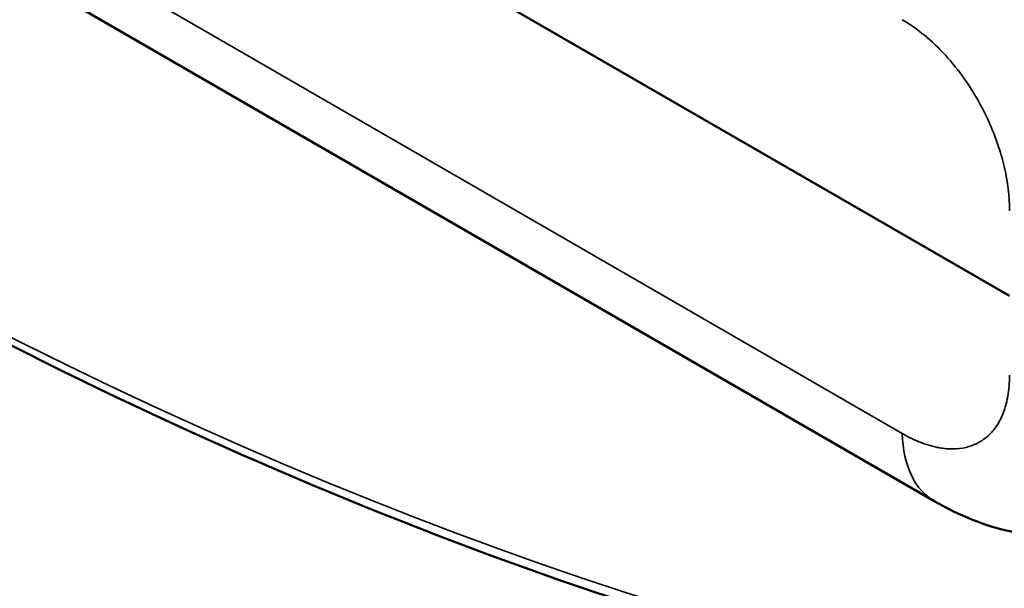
# Model space of a CAD drawing. Header units: millimetres. Extents: x 50 to 3176, y 50 to 2109.
# Tile 304 of 656: x 258.89 to 265.11, y 1612.85 to 1616.44. Entities that reach past the tile are written whole.
import ezdxf

# ---------------------------------------------------------------- set-up
doc = ezdxf.new("R2010")
doc.units = ezdxf.units.MM
doc.header["$LTSCALE"] = 10
doc.layers.add('Visible (ISO)', color=7, linetype='Continuous', lineweight=50)
doc.layers.add('Visible Narrow (ISO)', color=7, linetype='Continuous', lineweight=35)

msp = doc.modelspace()

# ---------------------------------------------------------------- linework, layer by layer
at = {"layer": 'Visible (ISO)'}
for p, q in [((265.1402, 1614.6968), (230.4736, 1634.7116)), ((230.7198, 1632.9987), (264.67, 1613.3975))]:
    msp.add_line(p, q, dxfattribs=at)
for points, knots in [([(278.8956, 1615.3615), (280.8423, 1616.4855), (282.4761, 1618.1489), (284.9601, 1622.3894), (285.806, 1624.9707), (286.6229, 1630.7942), (286.5902, 1634.0384), (285.6474, 1640.8552), (284.7372, 1644.4266), (282.1326, 1651.5345), (280.439, 1655.0698), (276.4398, 1661.7479), (274.1349, 1664.8896), (269.1456, 1670.4628), (266.462, 1672.8933), (260.9849, 1676.7965), (258.1924, 1678.2684), (252.78, 1680.1), (250.1605, 1680.4602), (247.0478, 1680.1776), (246.3553, 1680.0626), (245.6853, 1679.8977)], [3.926991, 3.926991, 3.926991, 3.926991, 4.244387, 4.244387, 4.563649, 4.563649, 4.884248, 4.884248, 5.204916, 5.204916, 5.525466, 5.525466, 5.845974, 5.845974, 6.166542, 6.166542, 6.487227, 6.487227, 6.80773, 6.80773, 6.902702, 6.902702, 6.902702, 6.902702]), ([(247.0216, 1623.5868), (247.5669, 1623.0001), (248.1204, 1622.4304), (250.9581, 1619.6383), (253.3494, 1617.7034), (258.1756, 1614.5959), (260.61, 1613.4236), (265.3347, 1611.9355), (267.6248, 1611.6197), (271.8821, 1611.8756), (273.8488, 1612.4478), (275.5722, 1613.4428)], [2.733922, 2.733922, 2.733922, 2.733922, 2.803059, 2.803059, 3.084042, 3.084042, 3.365025, 3.365025, 3.646008, 3.646008, 3.926991, 3.926991, 3.926991, 3.926991]), ([(265.9748, 1613.2635), (265.8302, 1613.2078), (265.6744, 1613.1771), (265.3645, 1613.1673), (265.2069, 1613.1883), (264.9228, 1613.27), (264.7925, 1613.3268), (264.67, 1613.3975)], [0, 0, 0, 0, 0.0494154, 0.0494154, 0.0993261, 0.0993261, 0.1441003, 0.1441003, 0.1441003, 0.1441003])]:
    msp.add_open_spline(points, degree=3, knots=knots, dxfattribs=at)
at = {"layer": 'Visible Narrow (ISO)'}
msp.add_line((230.5131, 1633.4282), (264.4633, 1613.8271), dxfattribs=at)
for centre, major_axis, start_param, end_param in [((260.6456, 1646.9715), (18.25, -31.6099), 0, 2.975711), ((257.3222, 1645.0527), (-18.25, 31.6099), 3.141593, 6.117304), ((257.2161, 1644.9915), (-18.175, 31.48), 1.952201, 6.117304), ((265.17, 1614.2636), (-0.5, -0.866), 5.532693, 6.283046)]:
    msp.add_ellipse(centre, major_axis=major_axis, ratio=0.57735, start_param=start_param, end_param=end_param, dxfattribs=at)
for points in [[(264.4633, 1616.4394), (264.5112, 1616.4116), (264.6043, 1616.3467), (264.739, 1616.2184), (264.8194, 1616.118), (264.8578, 1616.0636)], [(264.8578, 1616.0636), (264.9174, 1615.9782), (265.018, 1615.8027), (265.1191, 1615.5093), (265.1409, 1615.325), (265.1415, 1615.233)]]:
    msp.add_open_spline(points, degree=3, dxfattribs=at)
msp.add_open_spline([(265.1415, 1614.1954), (265.1412, 1614.1714), (265.1401, 1614.1485), (265.1363, 1614.1036), (265.1335, 1614.0818), (265.1262, 1614.0393), (265.1215, 1614.0187), (265.1134, 1613.99), (265.1106, 1613.9811), (265.0966, 1613.9408), (265.083, 1613.912), (265.051, 1613.8606), (265.0327, 1613.838), (264.9892, 1613.7964), (264.9635, 1613.7783), (264.9134, 1613.7534), (264.89, 1613.745), (264.8396, 1613.7331), (264.8125, 1613.7299), (264.7566, 1613.7292), (264.7279, 1613.7316), (264.6917, 1613.738), (264.6852, 1613.7393), (264.6586, 1613.7451), (264.6382, 1613.7507), (264.5971, 1613.7643), (264.5763, 1613.7722), (264.5349, 1613.7901), (264.5143, 1613.7999), (264.4834, 1613.816), (264.4734, 1613.8214), (264.4633, 1613.8271)], degree=3, knots=[0, 0, 0, 0, 0.055763, 0.055763, 0.113172, 0.113172, 0.172411, 0.172411, 0.2, 0.2, 0.300384, 0.300384, 0.4, 0.4, 0.512314, 0.512314, 0.6, 0.6, 0.691164, 0.691164, 0.780319, 0.780319, 0.8, 0.8, 0.859379, 0.859379, 0.917658, 0.917658, 0.973619, 0.973619, 1, 1, 1, 1], dxfattribs=at)

doc.saveas('drawing.dxf')
